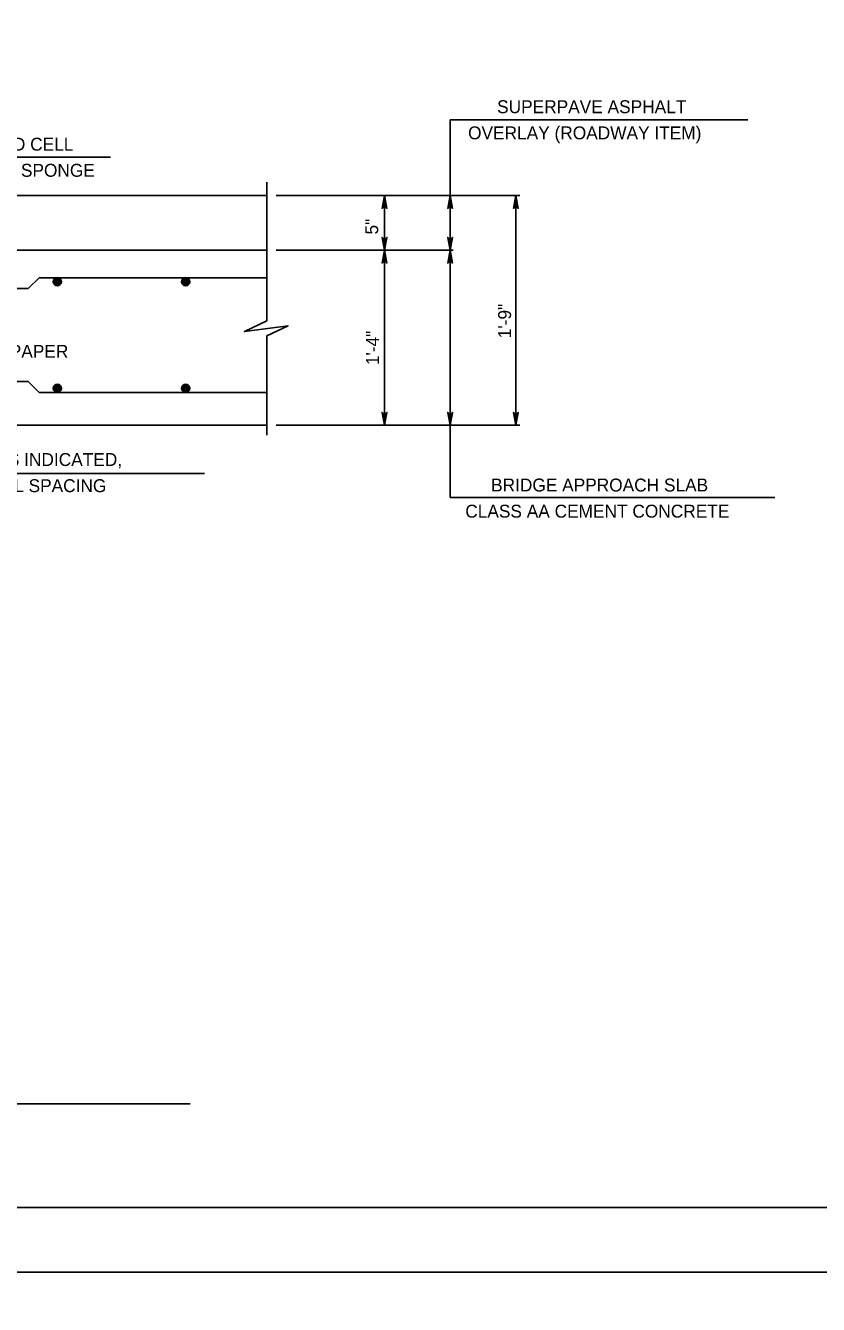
# Model space of a CAD drawing. Extents: x 636530 to 644067, y 294168 to 299122.
# Drawn here: x 641070.3 to 641254.3, y 296537 to 296834 of the extents above; entities that cross this region are included whole.
import ezdxf

# ---------------------------------------------------------------- set-up
doc = ezdxf.new("R2010")
doc.units = 0
doc.layers.add('1', color=7, linetype='Continuous')
doc.layers.add('PLT-BNDY', color=7, linetype='Continuous')

msp = doc.modelspace()

# ---------------------------------------------------------------- linework, layer by layer
at = {"layer": '1'}
for p, q in [((641168.82, 296794.48), (641168.82, 296812.07)), ((641237.94, 296812.07), (641168.82, 296812.07)), ((641038.5, 296803.38), (641089.98, 296803.38)), ((641126.26, 296797.59), (641126.26, 296765.42)), ((640977.2, 296794.48), (641126.26, 296794.48)), ((641128.47, 296794.48), (641184.99, 296794.48)), ((641153.58, 296741.14), (641153.58, 296794.48)), ((641168.82, 296741.14), (641168.82, 296794.48)), ((641184.06, 296741.14), (641184.06, 296794.48)), ((641126.26, 296781.78), (640977.59, 296781.78)), ((641128.47, 296781.78), (641169.51, 296781.78)), ((641070.91, 296772.89), (641073.45, 296775.43)), ((641073.45, 296775.43), (641126.26, 296775.43)), ((640987.04, 296772.89), (641070.91, 296772.89)), ((641126.26, 296761.9), (641126.26, 296738.83)), ((640987.04, 296751.3), (641070.91, 296751.3)), ((641070.91, 296751.3), (641073.45, 296748.76)), ((641073.45, 296748.76), (641126.26, 296748.76)), ((640976.63, 296741.14), (641126.26, 296741.14)), ((641128.47, 296741.14), (641184.99, 296741.14)), ((641168.82, 296741.14), (641168.82, 296724.41)), ((641020.7, 296729.96), (641111.78, 296729.96)), ((641168.82, 296724.41), (641244.21, 296724.41)), ((640833.58, 296583.57), (641108.5, 296583.57)), ((640728.78, 296559.48), (641514.78, 296559.48))]:
    msp.add_line(p, q, dxfattribs=at)
msp.add_lwpolyline([(641126.26, 296794.48), (640977.2, 296794.48), (640977.2, 296792.58), (640976.25, 296792.58), (640976.25, 296781.78), (641126.26, 296781.78)], close=True, dxfattribs=at)
for points in [[(641153.58, 296794.48), (641154.14, 296791.5), (641153.98, 296791.73), (641153.78, 296791.85), (641153.58, 296791.88), (641153.38, 296791.85), (641153.18, 296791.73), (641153.02, 296791.5), (641153.58, 296794.48), (641153.18, 296791.73), (641153.38, 296791.85), (641153.58, 296794.48), (641153.58, 296791.88), (641153.78, 296791.85), (641153.58, 296794.48), (641153.98, 296791.73)], [(641168.82, 296794.48), (641169.38, 296791.5), (641169.22, 296791.73), (641169.02, 296791.85), (641168.82, 296791.88), (641168.62, 296791.85), (641168.42, 296791.73), (641168.26, 296791.5), (641168.82, 296794.48), (641168.42, 296791.73), (641168.62, 296791.85), (641168.82, 296794.48), (641168.82, 296791.88), (641169.02, 296791.85), (641168.82, 296794.48), (641169.22, 296791.73)], [(641184.06, 296794.48), (641184.62, 296791.5), (641184.46, 296791.73), (641184.26, 296791.85), (641184.06, 296791.88), (641183.86, 296791.85), (641183.66, 296791.73), (641183.5, 296791.5), (641184.06, 296794.48), (641183.66, 296791.73), (641183.86, 296791.85), (641184.06, 296794.48), (641184.06, 296791.88), (641184.26, 296791.85), (641184.06, 296794.48), (641184.46, 296791.73)], [(641153.58, 296781.78), (641153.02, 296784.76), (641153.18, 296784.53), (641153.38, 296784.41), (641153.58, 296784.38), (641153.78, 296784.41), (641153.98, 296784.53), (641154.14, 296784.76), (641153.58, 296781.78), (641153.98, 296784.53), (641153.78, 296784.41), (641153.58, 296781.78), (641153.58, 296784.38), (641153.38, 296784.41), (641153.58, 296781.78), (641153.18, 296784.53)], [(641168.82, 296781.78), (641168.26, 296784.76), (641168.42, 296784.53), (641168.62, 296784.41), (641168.82, 296784.38), (641169.02, 296784.41), (641169.22, 296784.53), (641169.38, 296784.76), (641168.82, 296781.78), (641169.22, 296784.53), (641169.02, 296784.41), (641168.82, 296781.78), (641168.82, 296784.38), (641168.62, 296784.41), (641168.82, 296781.78), (641168.42, 296784.53)], [(641153.58, 296781.78), (641154.14, 296778.8), (641153.98, 296779.03), (641153.78, 296779.15), (641153.58, 296779.18), (641153.38, 296779.15), (641153.18, 296779.03), (641153.02, 296778.8), (641153.58, 296781.78), (641153.18, 296779.03), (641153.38, 296779.15), (641153.58, 296781.78), (641153.58, 296779.18), (641153.78, 296779.15), (641153.58, 296781.78), (641153.98, 296779.03)], [(641168.82, 296781.78), (641169.38, 296778.8), (641169.22, 296779.03), (641169.02, 296779.15), (641168.82, 296779.18), (641168.62, 296779.15), (641168.42, 296779.03), (641168.26, 296778.8), (641168.82, 296781.78), (641168.42, 296779.03), (641168.62, 296779.15), (641168.82, 296781.78), (641168.82, 296779.18), (641169.02, 296779.15), (641168.82, 296781.78), (641169.22, 296779.03)], [(641126.26, 296765.42), (641121.07, 296762.89), (641131.22, 296764.27), (641126.26, 296761.9)], [(641153.58, 296741.14), (641153.02, 296744.12), (641153.18, 296743.89), (641153.38, 296743.78), (641153.58, 296743.74), (641153.78, 296743.78), (641153.98, 296743.89), (641154.14, 296744.12), (641153.58, 296741.14), (641153.98, 296743.89), (641153.78, 296743.78), (641153.58, 296741.14), (641153.58, 296743.74), (641153.38, 296743.78), (641153.58, 296741.14), (641153.18, 296743.89)], [(641168.82, 296741.14), (641168.26, 296744.12), (641168.42, 296743.89), (641168.62, 296743.78), (641168.82, 296743.74), (641169.02, 296743.78), (641169.22, 296743.89), (641169.38, 296744.12), (641168.82, 296741.14), (641169.22, 296743.89), (641169.02, 296743.78), (641168.82, 296741.14), (641168.82, 296743.74), (641168.62, 296743.78), (641168.82, 296741.14), (641168.42, 296743.89)], [(641184.06, 296741.14), (641183.5, 296744.12), (641183.66, 296743.89), (641183.86, 296743.78), (641184.06, 296743.74), (641184.26, 296743.78), (641184.46, 296743.89), (641184.62, 296744.12), (641184.06, 296741.14), (641184.46, 296743.89), (641184.26, 296743.78), (641184.06, 296741.14), (641184.06, 296743.74), (641183.86, 296743.78), (641184.06, 296741.14), (641183.66, 296743.89)]]:
    msp.add_lwpolyline(points, dxfattribs=at)
for centre, radius in [((641077.65, 296774.48), 0.952), ((641077.65, 296774.48), 0.714), ((641077.65, 296774.48), 0.476), ((641077.65, 296774.48), 0.238), ((641107.42, 296774.48), 0.952), ((641107.42, 296774.48), 0.714), ((641107.42, 296774.48), 0.476), ((641107.42, 296774.48), 0.238), ((641077.65, 296749.71), 0.952), ((641107.42, 296749.71), 0.952), ((641077.65, 296749.71), 0.714), ((641077.65, 296749.71), 0.476), ((641077.65, 296749.71), 0.238), ((641107.42, 296749.71), 0.714), ((641107.42, 296749.71), 0.476), ((641107.42, 296749.71), 0.238)]:
    msp.add_circle(centre, radius, dxfattribs=at)
at = {"layer": 'PLT-BNDY'}
for points in [[(640688.78, 297138.48), (641529.78, 297138.48), (641529.78, 296544.48), (640688.78, 296544.48)], [(640688.78, 296544.48), (641529.78, 296544.48), (641529.78, 295950.48), (640688.78, 295950.48)]]:
    msp.add_lwpolyline(points, close=True, dxfattribs=at)

# ---------------------------------------------------------------- texts
at = {"layer": '1'}
for s, rotation, p in [('SUPERPAVE ASPHALT', 360, (641179.72, 296813.63)), ('OVERLAY (ROADWAY ITEM)', 360, (641172.98, 296807.56)), ('1/2" CLOSED CELL', 360, (641045.61, 296804.93)), ('NEOPRENE SPONGE', 360, (641045.56, 296798.86)), ('5"', 90, (641152.11, 296785.45)), ('1\'-9"', 90, (641182.96, 296761.37)), ('1\'-4"', 90, (641152.32, 296755.12)), ('BRIDGE APPROACH SLAB', 360, (641178.32, 296725.77)), ('CLASS AA CEMENT CONCRETE', 360, (641172.33, 296719.7))]:
    msp.add_text(s, height=3, rotation=rotation, dxfattribs=at).set_placement(p)
for s, p in [('ASPHALT-SATURATED PAPER', (641021.58, 296756.82)), ('PROVIDE #5 BARS AS INDICATED,', (641026.69, 296731.69)), ('1\'-0" MAX. VERTICAL SPACING', (641030.21, 296725.62))]:
    msp.add_text(s, height=3, dxfattribs=at).set_placement(p)

doc.saveas('drawing.dxf')
